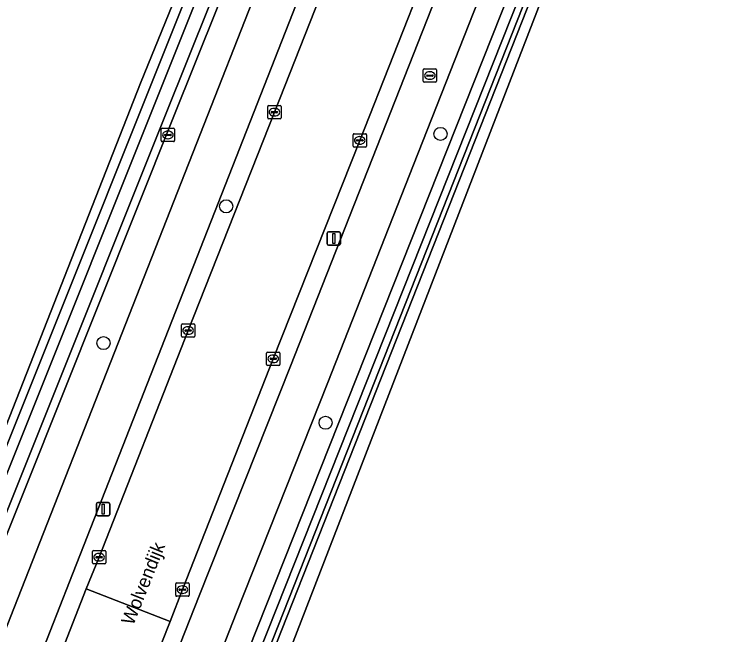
# Model space of a CAD drawing. Extents: x 162722 to 165104, y 384719 to 386284.
# Drawn here: x 164732.1 to 164784.9, y 385366.8 to 385413.2 of the extents above; entities that cross this region are included whole.
import ezdxf

# ---------------------------------------------------------------- set-up
doc = ezdxf.new("R2010")
doc.units = 0
for name, color, linetype in [('IMGEO_Boom', 7, 'Continuous'), ('IMGEO_Brandkraan', 7, 'Continuous'), ('IMGEO_Fietspad_gesloten', 7, 'Continuous'), ('IMGEO_Grasland_agrarisch', 7, 'Continuous'), ('IMGEO_Grasland_overig', 7, 'Continuous'), ('IMGEO_Groenvoorziening', 7, 'Continuous'), ('IMGEO_Kolk', 7, 'Continuous'), ('IMGEO_Lichtmast', 7, 'Continuous'), ('IMGEO_Oever', 7, 'Continuous'), ('IMGEO_Openbare_ruimte_label', 7, 'Continuous'), ('IMGEO_Rijbaan_lokaal_gesloten', 7, 'Continuous'), ('IMGEO_Rioolput', 7, 'Continuous'), ('IMGEO_Waterloop', 7, 'Continuous')]:
    doc.layers.add(name, color=color, linetype=linetype)

msp = doc.modelspace()

# ---------------------------------------------------------------- linework, layer by layer
at = {"layer": 'IMGEO_Boom'}
for centre in [(164764.003, 385404.246), (164747.987, 385398.839), (164738.826, 385388.626), (164755.415, 385382.68)]:
    msp.add_circle(centre, 0.489, dxfattribs=at)
at = {"layer": 'IMGEO_Brandkraan'}
for p, q in [((164743.133, 385403.745), (164743.133, 385404.597)), ((164743.208, 385404.671), (164744.06, 385404.671)), ((164744.134, 385404.597), (164744.134, 385403.745)), ((164743.392, 385404.165), (164743.392, 385404.177)), ((164743.83, 385404.128), (164743.432, 385404.128)), ((164743.435, 385404.214), (164743.833, 385404.214)), ((164743.621, 385404.451), (164743.646, 385404.451)), ((164743.876, 385404.177), (164743.876, 385404.165)), ((164744.06, 385403.671), (164743.208, 385403.671)), ((164743.644, 385403.891), (164743.619, 385403.891))]:
    msp.add_line(p, q, dxfattribs=at)
for points in [[(164743.133, 385403.745), (164743.133, 385404.597)], [(164743.208, 385404.671), (164744.06, 385404.671)], [(164744.134, 385404.597), (164744.134, 385403.745)], [(164744.06, 385403.671), (164743.208, 385403.671)]]:
    msp.add_lwpolyline(points, dxfattribs=at)
for centre, radius, start, end in [((164743.21, 385404.595), 0.0765, 91.552, 178.448), ((164743.21, 385404.595), 0.0765, 91.552, 178.448), ((164744.058, 385404.595), 0.0765, 1.552, 88.448), ((164744.058, 385404.595), 0.0765, 1.552, 88.448), ((164743.432, 385404.174), 0.0403, 85.8775, 175.7526), ((164743.429, 385404.164), 0.0366, 178.938, 274.7102), ((164743.833, 385404.171), 0.043, 264.8664, 352.4533), ((164743.837, 385404.176), 0.0386, 1.7309, 96.639), ((164743.21, 385403.747), 0.0765, 181.552, 268.448), ((164743.21, 385403.747), 0.0765, 181.552, 268.448), ((164744.058, 385403.747), 0.0765, 271.552, 358.448), ((164744.058, 385403.747), 0.0765, 271.552, 358.448)]:
    msp.add_arc(centre, radius, start, end, dxfattribs=at)
for centre, major_axis, ratio, start_param, end_param in [((164743.62, 385404.171), (-0.387, 0.002), 0.722429, 4.712389, 7.853982), ((164743.645, 385404.171), (-0.39, 0.002), 0.717154, 1.570796, 4.712389)]:
    msp.add_ellipse(centre, major_axis=major_axis, ratio=ratio, start_param=start_param, end_param=end_param, dxfattribs=at)
at = {"layer": 'IMGEO_Fietspad_gesloten'}
for points in [[(164774.244, 385475.774), (164771.276, 385468.748), (164770.659, 385467.322), (164767.639, 385459.356), (164762.766, 385446.741), (164733.499, 385372.293), (164720.982, 385340.526), (164713.716, 385322.086), (164717.022, 385321.728), (164723.992, 385339.481), (164736.288, 385370.799), (164765.649, 385445.574), (164770.547, 385458.206)], [(164781.604, 385459.787), (164774.639, 385442.391), (164766.771, 385422.358), (164759.24, 385403.246), (164752.785, 385386.891), (164745.964, 385369.751), (164732.813, 385336.417), (164729.905, 385329.047), (164732.296, 385326.605), (164735.75, 385335.398), (164748.728, 385368.439), (164755.58, 385385.684), (164761.995, 385401.927), (164769.554, 385421.155), (164777.36, 385441.036), (164784.431, 385458.651)]]:
    msp.add_lwpolyline(points, dxfattribs=at)
at = {"layer": 'IMGEO_Grasland_agrarisch'}
msp.add_lwpolyline([(164679.547, 385328.803), (164702.886, 385326.692), (164709.376, 385326.066), (164709.86, 385327.298), (164741.577, 385408.038), (164753.386, 385437.01), (164760.613, 385455.237), (164765.253, 385467.296), (164751.421, 385470.5), (164624.591, 385499.726)], dxfattribs=at)
msp.add_lwpolyline([(164877.61, 385404.085), (164894.253, 385442.768), (164893.355, 385443.344), (164887.056, 385444.936), (164840.086, 385452.799), (164837.9, 385453.353), (164790.542, 385463.399), (164739.477, 385331.372), (164739.477, 385330.578), (164798.471, 385346.042), (164809.873, 385349.41), (164818.563, 385351.734), (164823.521, 385353.38), (164844.124, 385360.218), (164863.038, 385368.149), (164865.109, 385371.603)], close=True, dxfattribs=at)
at = {"layer": 'IMGEO_Grasland_overig'}
for points in [[(164837.931, 385469.09), (164800.183, 385477.995), (164796.38, 385479.216), (164793.461, 385471.805), (164747.859, 385356.386), (164739.32, 385334.16), (164737.752, 385330.078)], [(164819.121, 385350.523), (164819.103, 385350.582), (164819.244, 385350.706), (164819.38, 385350.835), (164819.568, 385350.987), (164820.228, 385351.474), (164820.78, 385351.841), (164822.005, 385352.652), (164823.521, 385353.38), (164818.563, 385351.734), (164809.873, 385349.41), (164798.471, 385346.042), (164739.477, 385330.578), (164739.477, 385331.372), (164790.542, 385463.399), (164837.9, 385453.353)]]:
    msp.add_lwpolyline(points, dxfattribs=at)
at = {"layer": 'IMGEO_Groenvoorziening'}
for points in [[(164807.596, 385519.535), (164806.396, 385515.488), (164803.957, 385508.798), (164800.68, 385500), (164798.138, 385493.569), (164793.096, 385480.757), (164790.236, 385473.42), (164784.431, 385458.651), (164777.36, 385441.036), (164769.554, 385421.155), (164761.995, 385401.927), (164755.58, 385385.684), (164748.728, 385368.439), (164735.75, 385335.398), (164732.296, 385326.605), (164733.751, 385325.972), (164738.332, 385326.157), (164739.12, 385326.362), (164739.277, 385326.762), (164738.472, 385326.54)], [(164624.591, 385499.726), (164751.421, 385470.5), (164765.253, 385467.296), (164760.613, 385455.237), (164753.386, 385437.01), (164741.577, 385408.038), (164709.86, 385327.298), (164709.376, 385326.066), (164702.886, 385326.692), (164679.547, 385328.803)], [(164687.953, 385326.735), (164700.615, 385325.577), (164706.579, 385324.674), (164707.793, 385324.674), (164708.523, 385324.881), (164709.333, 385325.444), (164709.738, 385326.404), (164716.071, 385342.231), (164762.132, 385457.334), (164763.31, 385460.278), (164766.226, 385467.747), (164768.373, 385467.278), (164769.575, 385470.194), (164766.792, 385471.419), (164758.235, 385473.568), (164708.107, 385485.984), (164699.631, 385488.522), (164693.275, 385490.681), (164687.718, 385492.847)], [(164735.342, 385329.75), (164737.428, 385334.816), (164739.788, 385340.55), (164746.272, 385357.19), (164771.931, 385421.787), (164785.95, 385457.835), (164791.875, 385472.47)], [(164764.719, 385457.209), (164764.673, 385457.057), (164764.624, 385456.918), (164754.038, 385430.417), (164744.036, 385405.451), (164716.4, 385336.384), (164712.166, 385325.913), (164710.917, 385323.639), (164709.085, 385322.658), (164707.466, 385322.539), (164706.409, 385322.611), (164706.342, 385321.801), (164706.649, 385321.771), (164709.465, 385321.723), (164709.784, 385321.718), (164710.995, 385322.371), (164713.716, 385322.086), (164720.982, 385340.526), (164733.499, 385372.293), (164762.766, 385446.741)]]:
    msp.add_lwpolyline(points, dxfattribs=at)
for points in [[(164732.813, 385336.417), (164745.964, 385369.751), (164752.785, 385386.891), (164759.24, 385403.246), (164766.771, 385422.358), (164774.639, 385442.391), (164781.604, 385459.787), (164787.375, 385474.369), (164785.967, 385474.847), (164773.394, 385442.913), (164765.514, 385422.888), (164757.969, 385403.763), (164751.507, 385387.457), (164744.716, 385370.217), (164743.799, 385367.844), (164739.964, 385358.172), (164738.843, 385355.338), (164731.709, 385337.179), (164731.577, 385336.846)], [(164737.539, 385370.266), (164738.496, 385372.634), (164745.148, 385389.569), (164751.593, 385405.873), (164759.495, 385425.89), (164767.043, 385445.041), (164771.994, 385457.632), (164770.547, 385458.206), (164765.649, 385445.574), (164736.288, 385370.799), (164723.992, 385339.481), (164725.269, 385339.038), (164725.485, 385339.587), (164732.846, 385358.259), (164733.779, 385360.639)]]:
    msp.add_lwpolyline(points, close=True, dxfattribs=at)
at = {"layer": 'IMGEO_Kolk'}
for p, q in [((164751.09, 385405.448), (164751.09, 385406.3)), ((164751.165, 385406.374), (164752.017, 385406.374)), ((164752.091, 385406.3), (164752.091, 385405.448)), ((164751.349, 385405.868), (164751.349, 385405.88)), ((164751.787, 385405.831), (164751.389, 385405.831)), ((164751.392, 385405.917), (164751.79, 385405.917)), ((164751.578, 385406.154), (164751.603, 385406.154)), ((164751.833, 385405.88), (164751.833, 385405.868)), ((164752.017, 385405.374), (164751.165, 385405.374)), ((164751.601, 385405.594), (164751.576, 385405.594)), ((164757.47, 385403.337), (164757.47, 385404.189)), ((164757.545, 385404.263), (164758.397, 385404.263)), ((164758.471, 385404.189), (164758.471, 385403.337)), ((164757.729, 385403.757), (164757.729, 385403.769)), ((164758.167, 385403.72), (164757.769, 385403.72)), ((164757.772, 385403.806), (164758.17, 385403.806)), ((164757.958, 385404.043), (164757.983, 385404.043)), ((164758.213, 385403.769), (164758.213, 385403.757)), ((164758.397, 385403.263), (164757.545, 385403.263)), ((164757.981, 385403.483), (164757.956, 385403.483)), ((164744.645, 385389.143), (164744.645, 385389.995)), ((164744.72, 385390.069), (164745.572, 385390.069)), ((164745.133, 385389.849), (164745.158, 385389.849)), ((164745.646, 385389.995), (164745.646, 385389.143)), ((164744.904, 385389.563), (164744.904, 385389.575)), ((164745.342, 385389.526), (164744.944, 385389.526)), ((164744.947, 385389.612), (164745.345, 385389.612)), ((164745.156, 385389.289), (164745.131, 385389.289)), ((164745.388, 385389.575), (164745.388, 385389.563)), ((164745.572, 385389.069), (164744.72, 385389.069)), ((164751.008, 385387.03), (164751.008, 385387.882)), ((164751.083, 385387.956), (164751.935, 385387.956)), ((164751.496, 385387.736), (164751.521, 385387.736)), ((164752.009, 385387.882), (164752.009, 385387.03)), ((164751.267, 385387.45), (164751.267, 385387.462)), ((164751.705, 385387.413), (164751.307, 385387.413)), ((164751.31, 385387.499), (164751.708, 385387.499)), ((164751.519, 385387.176), (164751.494, 385387.176)), ((164751.751, 385387.462), (164751.751, 385387.45)), ((164751.935, 385386.956), (164751.083, 385386.956)), ((164737.995, 385372.209), (164737.995, 385373.061)), ((164738.07, 385373.135), (164738.922, 385373.135)), ((164738.483, 385372.915), (164738.508, 385372.915)), ((164738.996, 385373.061), (164738.996, 385372.209)), ((164738.254, 385372.629), (164738.254, 385372.641)), ((164738.692, 385372.592), (164738.294, 385372.592)), ((164738.297, 385372.678), (164738.695, 385372.678)), ((164738.738, 385372.641), (164738.738, 385372.629)), ((164738.922, 385372.135), (164738.07, 385372.135)), ((164738.506, 385372.355), (164738.481, 385372.355)), ((164744.216, 385369.79), (164744.216, 385370.642)), ((164744.291, 385370.716), (164745.143, 385370.716)), ((164744.518, 385370.259), (164744.916, 385370.259)), ((164744.704, 385370.496), (164744.729, 385370.496)), ((164745.217, 385370.642), (164745.217, 385369.79)), ((164744.475, 385370.21), (164744.475, 385370.222)), ((164744.913, 385370.173), (164744.515, 385370.173)), ((164744.727, 385369.936), (164744.702, 385369.936)), ((164744.959, 385370.222), (164744.959, 385370.21)), ((164745.143, 385369.716), (164744.291, 385369.716))]:
    msp.add_line(p, q, dxfattribs=at)
for points in [[(164751.09, 385405.448), (164751.09, 385406.3)], [(164751.165, 385406.374), (164752.017, 385406.374)], [(164752.091, 385406.3), (164752.091, 385405.448)], [(164752.017, 385405.374), (164751.165, 385405.374)], [(164757.47, 385403.337), (164757.47, 385404.189)], [(164757.545, 385404.263), (164758.397, 385404.263)], [(164758.471, 385404.189), (164758.471, 385403.337)], [(164758.397, 385403.263), (164757.545, 385403.263)], [(164744.645, 385389.143), (164744.645, 385389.995)], [(164744.72, 385390.069), (164745.572, 385390.069)], [(164745.646, 385389.995), (164745.646, 385389.143)], [(164745.572, 385389.069), (164744.72, 385389.069)], [(164751.008, 385387.03), (164751.008, 385387.882)], [(164751.083, 385387.956), (164751.935, 385387.956)], [(164752.009, 385387.882), (164752.009, 385387.03)], [(164751.935, 385386.956), (164751.083, 385386.956)], [(164737.995, 385372.209), (164737.995, 385373.061)], [(164738.07, 385373.135), (164738.922, 385373.135)], [(164738.996, 385373.061), (164738.996, 385372.209)], [(164738.922, 385372.135), (164738.07, 385372.135)], [(164744.216, 385369.79), (164744.216, 385370.642)], [(164744.291, 385370.716), (164745.143, 385370.716)], [(164745.217, 385370.642), (164745.217, 385369.79)], [(164745.143, 385369.716), (164744.291, 385369.716)]]:
    msp.add_lwpolyline(points, dxfattribs=at)
for centre, radius, start, end in [((164751.167, 385406.298), 0.0765, 91.552, 178.448), ((164751.167, 385406.298), 0.0765, 91.552, 178.448), ((164752.015, 385406.298), 0.0765, 1.552, 88.448), ((164752.015, 385406.298), 0.0765, 1.552, 88.448), ((164751.389, 385405.877), 0.0403, 85.8775, 175.7526), ((164751.386, 385405.867), 0.0366, 178.938, 274.7102), ((164751.79, 385405.874), 0.043, 264.8664, 352.4533), ((164751.794, 385405.879), 0.0386, 1.7309, 96.639), ((164751.167, 385405.45), 0.0765, 181.552, 268.448), ((164751.167, 385405.45), 0.0765, 181.552, 268.448), ((164752.015, 385405.45), 0.0765, 271.552, 358.448), ((164752.015, 385405.45), 0.0765, 271.552, 358.448), ((164757.547, 385404.187), 0.0765, 91.552, 178.448), ((164757.547, 385404.187), 0.0765, 91.552, 178.448), ((164758.395, 385404.187), 0.0765, 1.552, 88.448), ((164758.395, 385404.187), 0.0765, 1.552, 88.448), ((164757.769, 385403.766), 0.0403, 85.8775, 175.7526), ((164757.766, 385403.756), 0.0366, 178.938, 274.7102), ((164758.17, 385403.763), 0.043, 264.8664, 352.4533), ((164758.174, 385403.768), 0.0386, 1.7309, 96.639), ((164757.547, 385403.339), 0.0765, 181.552, 268.448), ((164757.547, 385403.339), 0.0765, 181.552, 268.448), ((164758.395, 385403.339), 0.0765, 271.552, 358.448), ((164758.395, 385403.339), 0.0765, 271.552, 358.448), ((164744.722, 385389.993), 0.0765, 91.552, 178.448), ((164744.722, 385389.993), 0.0765, 91.552, 178.448), ((164745.57, 385389.993), 0.0765, 1.552, 88.448), ((164745.57, 385389.993), 0.0765, 1.552, 88.448), ((164744.944, 385389.572), 0.0403, 85.8775, 175.7526), ((164744.941, 385389.562), 0.0366, 178.938, 274.7102), ((164745.345, 385389.569), 0.043, 264.8664, 352.4533), ((164745.349, 385389.574), 0.0386, 1.7309, 96.639), ((164744.722, 385389.145), 0.0765, 181.552, 268.448), ((164744.722, 385389.145), 0.0765, 181.552, 268.448), ((164745.57, 385389.145), 0.0765, 271.552, 358.448), ((164745.57, 385389.145), 0.0765, 271.552, 358.448), ((164751.085, 385387.88), 0.0765, 91.552, 178.448), ((164751.085, 385387.88), 0.0765, 91.552, 178.448), ((164751.933, 385387.88), 0.0765, 1.552, 88.448), ((164751.933, 385387.88), 0.0765, 1.552, 88.448), ((164751.307, 385387.459), 0.0403, 85.8775, 175.7526), ((164751.304, 385387.449), 0.0366, 178.938, 274.7102), ((164751.708, 385387.456), 0.043, 264.8664, 352.4533), ((164751.712, 385387.461), 0.0386, 1.7309, 96.639), ((164751.085, 385387.032), 0.0765, 181.552, 268.448), ((164751.085, 385387.032), 0.0765, 181.552, 268.448), ((164751.933, 385387.032), 0.0765, 271.552, 358.448), ((164751.933, 385387.032), 0.0765, 271.552, 358.448), ((164738.072, 385373.059), 0.0765, 91.552, 178.448), ((164738.072, 385373.059), 0.0765, 91.552, 178.448), ((164738.92, 385373.059), 0.0765, 1.552, 88.448), ((164738.92, 385373.059), 0.0765, 1.552, 88.448), ((164738.294, 385372.638), 0.0403, 85.8775, 175.7526), ((164738.291, 385372.628), 0.0366, 178.938, 274.7102), ((164738.695, 385372.635), 0.043, 264.8664, 352.4533), ((164738.699, 385372.64), 0.0386, 1.7309, 96.639), ((164738.072, 385372.211), 0.0765, 181.552, 268.448), ((164738.072, 385372.211), 0.0765, 181.552, 268.448), ((164738.92, 385372.211), 0.0765, 271.552, 358.448), ((164738.92, 385372.211), 0.0765, 271.552, 358.448), ((164744.293, 385370.64), 0.0765, 91.552, 178.448), ((164744.293, 385370.64), 0.0765, 91.552, 178.448), ((164744.515, 385370.219), 0.0403, 85.8775, 175.7526), ((164744.92, 385370.221), 0.0386, 1.7309, 96.639), ((164745.141, 385370.64), 0.0765, 1.552, 88.448), ((164745.141, 385370.64), 0.0765, 1.552, 88.448), ((164744.293, 385369.792), 0.0765, 181.552, 268.448), ((164744.293, 385369.792), 0.0765, 181.552, 268.448), ((164744.512, 385370.209), 0.0366, 178.938, 274.7102), ((164744.916, 385370.216), 0.043, 264.8664, 352.4533), ((164745.141, 385369.792), 0.0765, 271.552, 358.448), ((164745.141, 385369.792), 0.0765, 271.552, 358.448)]:
    msp.add_arc(centre, radius, start, end, dxfattribs=at)
for centre, major_axis, ratio, start_param, end_param in [((164751.577, 385405.874), (-0.387, 0.002), 0.722429, 4.712389, 7.853982), ((164751.602, 385405.874), (-0.39, 0.002), 0.717154, 1.570796, 4.712389), ((164757.957, 385403.763), (-0.387, 0.002), 0.722429, 4.712389, 7.853982), ((164757.982, 385403.763), (-0.39, 0.002), 0.717154, 1.570796, 4.712389), ((164745.132, 385389.569), (-0.387, 0.002), 0.722429, 4.712389, 7.853982), ((164745.157, 385389.569), (-0.39, 0.002), 0.717154, 1.570796, 4.712389), ((164751.495, 385387.456), (-0.387, 0.002), 0.722429, 4.712389, 7.853982), ((164751.52, 385387.456), (-0.39, 0.002), 0.717154, 1.570796, 4.712389), ((164738.482, 385372.635), (-0.387, 0.002), 0.722429, 4.712389, 7.853982), ((164738.507, 385372.635), (-0.39, 0.002), 0.717154, 1.570796, 4.712389), ((164744.703, 385370.216), (-0.387, 0.002), 0.722429, 4.712389, 7.853982), ((164744.728, 385370.216), (-0.39, 0.002), 0.717154, 1.570796, 4.712389)]:
    msp.add_ellipse(centre, major_axis=major_axis, ratio=ratio, start_param=start_param, end_param=end_param, dxfattribs=at)
at = {"layer": 'IMGEO_Lichtmast'}
for p, q in [((164755.531, 385396.03), (164755.531, 385396.83)), ((164755.531, 385396.83), (164755.531, 385396.03)), ((164755.631, 385396.93), (164756.421, 385396.93)), ((164756.421, 385396.93), (164755.631, 385396.93)), ((164756.521, 385396.83), (164756.521, 385396.03)), ((164756.521, 385396.03), (164756.521, 385396.83)), ((164756.421, 385395.93), (164755.631, 385395.93)), ((164755.631, 385395.93), (164756.421, 385395.93)), ((164738.298, 385375.834), (164738.298, 385376.634)), ((164738.298, 385376.634), (164738.298, 385375.834)), ((164738.398, 385376.734), (164739.188, 385376.734)), ((164739.188, 385376.734), (164738.398, 385376.734)), ((164739.288, 385376.634), (164739.288, 385375.834)), ((164739.288, 385375.834), (164739.288, 385376.634)), ((164739.188, 385375.734), (164738.398, 385375.734)), ((164738.398, 385375.734), (164739.188, 385375.734))]:
    msp.add_line(p, q, dxfattribs=at)
for points in [[(164755.951, 385396.805), (164756.101, 385396.805), (164756.101, 385396.055), (164755.951, 385396.055), (164755.951, 385396.805)], [(164738.718, 385376.609), (164738.868, 385376.609), (164738.868, 385375.859), (164738.718, 385375.859), (164738.718, 385376.609)]]:
    msp.add_lwpolyline(points, dxfattribs=at)
for centre, start, end in [((164755.631, 385396.83), 90, 180), ((164755.631, 385396.83), 90, 180), ((164756.421, 385396.83), 0, 90), ((164756.421, 385396.83), 360, 90), ((164755.631, 385396.03), 180, 270), ((164755.631, 385396.03), 180, 270), ((164756.421, 385396.03), 270, 0), ((164756.421, 385396.03), 270, 0), ((164738.398, 385376.634), 90, 180), ((164738.398, 385376.634), 90, 180), ((164739.188, 385376.634), 0, 90), ((164739.188, 385376.634), 360, 90), ((164738.398, 385375.834), 180, 270), ((164738.398, 385375.834), 180, 270), ((164739.188, 385375.834), 270, 0), ((164739.188, 385375.834), 270, 0)]:
    msp.add_arc(centre, 0.1, start, end, dxfattribs=at)
at = {"layer": 'IMGEO_Oever'}
for points in [[(164791.875, 385472.47), (164785.95, 385457.835), (164771.931, 385421.787), (164746.272, 385357.19), (164739.788, 385340.55), (164737.428, 385334.816), (164735.342, 385329.75)], [(164736.585, 385330.665), (164738.16, 385334.489), (164740.522, 385340.229), (164747.007, 385356.872), (164772.666, 385421.469), (164786.685, 385457.515), (164792.594, 385472.111)], [(164793.114, 385471.882), (164747.521, 385356.488), (164738.981, 385334.259), (164737.381, 385330.092)], [(164737.752, 385330.078), (164739.32, 385334.16), (164747.859, 385356.386), (164793.461, 385471.805)], [(164763.94, 385458.003), (164764.076, 385457.894), (164764.152, 385457.82), (164764.105, 385457.7), (164764.153, 385457.602), (164764.142, 385457.485), (164764.116, 385457.369), (164764.08, 385457.253), (164764.04, 385457.138), (164757.812, 385441.549), (164753.458, 385430.649), (164743.457, 385405.683), (164715.821, 385336.617), (164711.601, 385326.181), (164710.459, 385324.102), (164708.908, 385323.271), (164707.464, 385323.165), (164706.461, 385323.233), (164704.53, 385323.363), (164688.027, 385324.948)], [(164623.497, 385333.884), (164625.128, 385333.424), (164626.782, 385332.99), (164634.265, 385331.371), (164643.954, 385330.025), (164652.1, 385329.023), (164663.116, 385328.331), (164675.451, 385327.312), (164688.132, 385326.003), (164704.616, 385324.419), (164707.461, 385324.227), (164708.606, 385324.311), (164709.682, 385324.887), (164710.642, 385326.636), (164714.838, 385337.012), (164742.474, 385406.076), (164752.475, 385431.043), (164763.056, 385457.531), (164763.126, 385457.625), (164763.236, 385457.76)], [(164762.132, 385457.334), (164716.071, 385342.231), (164709.738, 385326.404), (164709.333, 385325.444), (164708.523, 385324.881), (164707.793, 385324.674), (164706.579, 385324.674), (164700.615, 385325.577), (164687.953, 385326.735)], [(164687.965, 385324.327), (164704.479, 385322.742), (164706.409, 385322.611), (164707.466, 385322.539), (164709.085, 385322.658), (164710.917, 385323.639), (164712.166, 385325.913), (164716.4, 385336.384), (164744.036, 385405.451), (164754.038, 385430.417), (164764.624, 385456.918), (164764.673, 385457.057), (164764.719, 385457.209)]]:
    msp.add_lwpolyline(points, dxfattribs=at)
at = {"layer": 'IMGEO_Rijbaan_lokaal_gesloten'}
msp.add_lwpolyline([(164773.867, 385462.34), (164771.994, 385457.632), (164767.043, 385445.041), (164759.495, 385425.89), (164751.593, 385405.873), (164745.148, 385389.569), (164738.496, 385372.634), (164737.539, 385370.266), (164743.799, 385367.844), (164744.716, 385370.217), (164751.507, 385387.457), (164757.969, 385403.763), (164765.514, 385422.888), (164773.394, 385442.913), (164785.967, 385474.847)], dxfattribs=at)
msp.add_lwpolyline([(164737.539, 385370.266), (164733.779, 385360.639), (164739.964, 385358.172), (164743.799, 385367.844)], close=True, dxfattribs=at)
at = {"layer": 'IMGEO_Rioolput'}
for p, q in [((164762.708, 385408.177), (164762.708, 385409.029)), ((164762.783, 385409.103), (164763.635, 385409.103)), ((164763.196, 385408.883), (164763.221, 385408.883)), ((164763.709, 385409.029), (164763.709, 385408.177)), ((164762.967, 385408.597), (164762.967, 385408.609)), ((164763.405, 385408.56), (164763.007, 385408.56)), ((164763.01, 385408.646), (164763.408, 385408.646)), ((164763.219, 385408.323), (164763.194, 385408.323)), ((164763.451, 385408.609), (164763.451, 385408.597)), ((164763.635, 385408.103), (164762.783, 385408.103))]:
    msp.add_line(p, q, dxfattribs=at)
for points in [[(164762.708, 385408.177), (164762.708, 385409.029)], [(164762.783, 385409.103), (164763.635, 385409.103)], [(164763.709, 385409.029), (164763.709, 385408.177)], [(164763.635, 385408.103), (164762.783, 385408.103)]]:
    msp.add_lwpolyline(points, dxfattribs=at)
for centre, radius, start, end in [((164762.785, 385409.027), 0.0765, 91.552, 178.448), ((164762.785, 385409.027), 0.0765, 91.552, 178.448), ((164763.633, 385409.027), 0.0765, 1.552, 88.448), ((164763.633, 385409.027), 0.0765, 1.552, 88.448), ((164763.007, 385408.606), 0.0403, 85.8775, 175.7526), ((164763.004, 385408.596), 0.0366, 178.938, 274.7102), ((164763.408, 385408.603), 0.043, 264.8664, 352.4533), ((164763.412, 385408.608), 0.0386, 1.7309, 96.639), ((164762.785, 385408.179), 0.0765, 181.552, 268.448), ((164762.785, 385408.179), 0.0765, 181.552, 268.448), ((164763.633, 385408.179), 0.0765, 271.552, 358.448), ((164763.633, 385408.179), 0.0765, 271.552, 358.448)]:
    msp.add_arc(centre, radius, start, end, dxfattribs=at)
for centre, major_axis, ratio, start_param, end_param in [((164763.195, 385408.603), (-0.387, 0.002), 0.722429, 4.712389, 7.853982), ((164763.22, 385408.603), (-0.39, 0.002), 0.717154, 1.570796, 4.712389)]:
    msp.add_ellipse(centre, major_axis=major_axis, ratio=ratio, start_param=start_param, end_param=end_param, dxfattribs=at)
at = {"layer": 'IMGEO_Waterloop'}
for points in [[(164792.594, 385472.111), (164786.685, 385457.515), (164772.666, 385421.469), (164747.007, 385356.872), (164740.522, 385340.229), (164738.16, 385334.489), (164736.585, 385330.665)], [(164737.381, 385330.092), (164738.981, 385334.259), (164747.521, 385356.488), (164793.114, 385471.882)], [(164688.027, 385324.948), (164704.53, 385323.363), (164706.461, 385323.233), (164707.464, 385323.165), (164708.908, 385323.271), (164710.459, 385324.102), (164711.601, 385326.181), (164715.821, 385336.617), (164743.457, 385405.683), (164753.458, 385430.649), (164757.812, 385441.549), (164764.04, 385457.138), (164764.08, 385457.253), (164764.116, 385457.369), (164764.142, 385457.485), (164764.153, 385457.602), (164764.105, 385457.7), (164764.152, 385457.82), (164764.076, 385457.894), (164763.94, 385458.003)], [(164763.236, 385457.76), (164763.126, 385457.625), (164763.056, 385457.531), (164752.475, 385431.043), (164742.474, 385406.076), (164714.838, 385337.012), (164710.642, 385326.636), (164709.682, 385324.887), (164708.606, 385324.311), (164707.461, 385324.227), (164704.616, 385324.419), (164688.132, 385326.003), (164675.451, 385327.312), (164663.116, 385328.331), (164652.1, 385329.023), (164643.954, 385330.025), (164634.265, 385331.371), (164626.782, 385332.99)]]:
    msp.add_lwpolyline(points, dxfattribs=at)

# ---------------------------------------------------------------- texts
at = {"layer": 'IMGEO_Openbare_ruimte_label'}
msp.add_text('Wolvendijk', height=1, rotation=68.156, dxfattribs=at).set_placement((164741.042, 385367.491))

doc.saveas('drawing.dxf')
